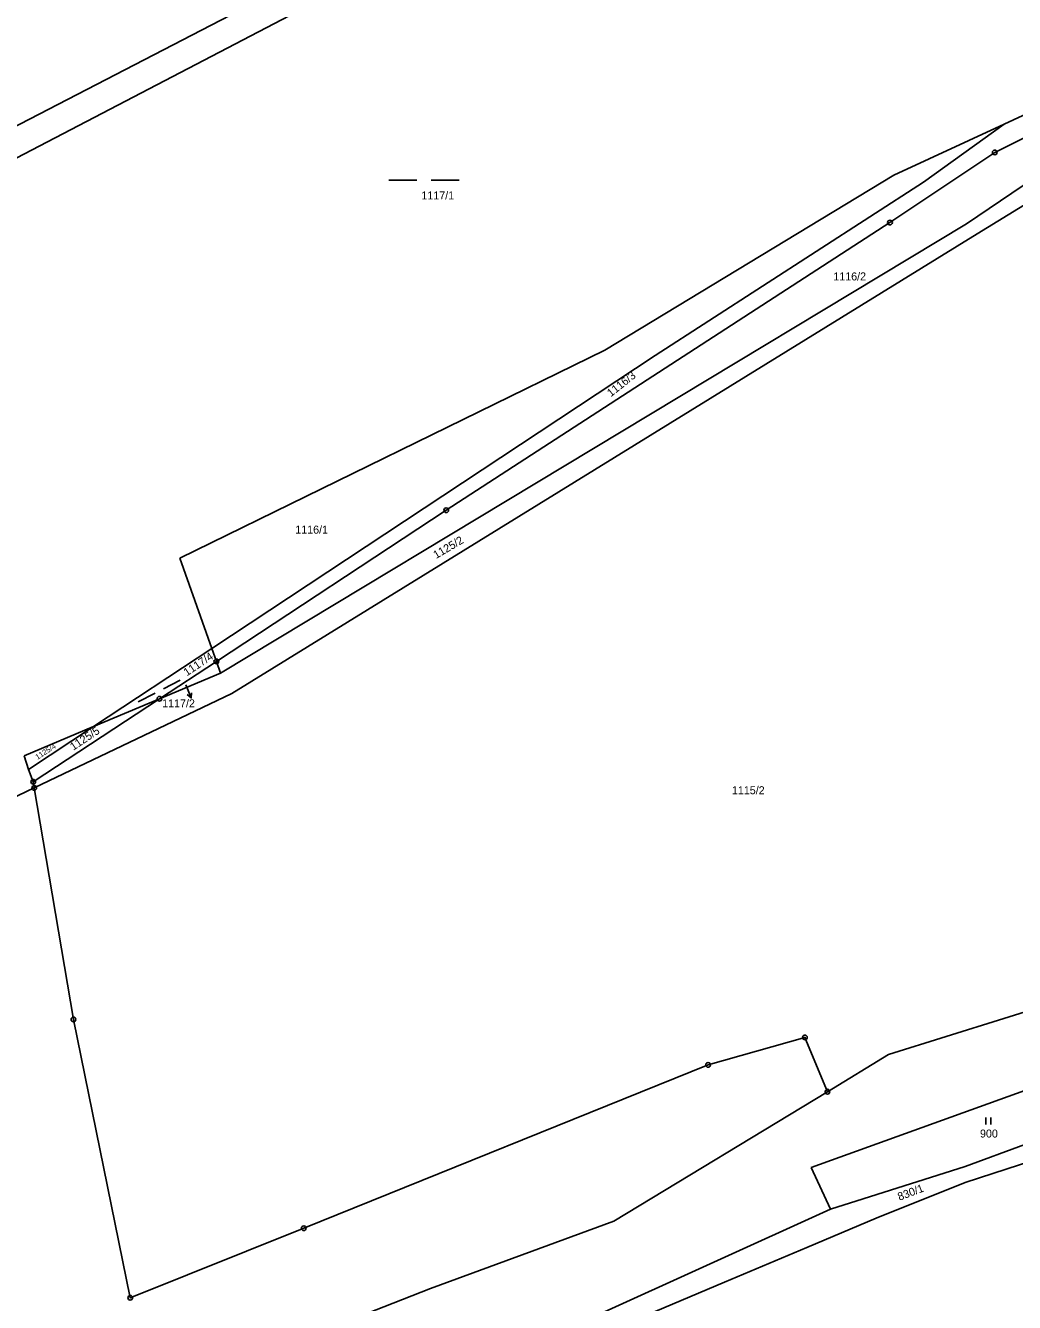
# Model space of a CAD drawing. Extents: x -779596 to -776743, y -1030330 to -1024513.
# Drawn here: x -778186.9 to -777976.8, y -1026417.6 to -1026146.3 of the extents above; entities that cross this region are included whole.
import ezdxf

# ---------------------------------------------------------------- set-up
doc = ezdxf.new("R2010")
doc.units = 0
for name, color, linetype in [('hranice parcel', 7, 'Continuous'), ('K_Ú_ hranice', 7, 'Continuous'), ('kultura', 7, 'Continuous'), ('Kód', 7, 'Continuous'), ('č_ parcel šipka', 7, 'Continuous'), ('č_parcel poz_', 7, 'Continuous')]:
    doc.layers.add(name, color=color, linetype=linetype)

msp = doc.modelspace()

# ---------------------------------------------------------------- linework, layer by layer
at = {"layer": 'hranice parcel'}
for points in [[(-778216.64, -1026181.98), (-777909.6, -1026023)], [(-778217.21, -1026189.17), (-778044.35, -1026099.06)], [(-777979.04, -1026167.24), (-777967.24, -1026161.77)], [(-778002.42, -1026178.09), (-777979.04, -1026167.24)], [(-777996.14, -1026179.59), (-777979.04, -1026167.24)], [(-777981, -1026173.24), (-777965.72, -1026165.63)], [(-778003.26, -1026188.14), (-777981, -1026173.24)], [(-777987.01, -1026188.39), (-777963.11, -1026172.28)], [(-777984.75, -1026190.53), (-777960.61, -1026175.77)], [(-778063.86, -1026215.24), (-778002.42, -1026178.09)], [(-778053.12, -1026216.4), (-777996.14, -1026179.59)], [(-778145.47, -1026283.88), (-777987.01, -1026188.39)], [(-778097.53, -1026249.27), (-778003.26, -1026188.14)], [(-778143.1, -1026288.25), (-777984.75, -1026190.53)], [(-778154.15, -1026259.47), (-778063.86, -1026215.24)], [(-778147.33, -1026278.65), (-778053.12, -1026216.4)], [(-778146.36, -1026281.39), (-778097.53, -1026249.27)], [(-778154.15, -1026259.47), (-778147.33, -1026278.65)], [(-778172.43, -1026295.23), (-778147.33, -1026278.65)], [(-778147.33, -1026278.65), (-778146.36, -1026281.39)], [(-778158.46, -1026289.35), (-778146.36, -1026281.39)], [(-778146.36, -1026281.39), (-778145.47, -1026283.88)], [(-778158.46, -1026289.35), (-778145.47, -1026283.88)], [(-778185.25, -1026306.97), (-778158.46, -1026289.35)], [(-778185.03, -1026308.27), (-778143.1, -1026288.25)], [(-778172.43, -1026295.23), (-778158.46, -1026289.35)], [(-778187.18, -1026301.44), (-778172.43, -1026295.23)], [(-778186.26, -1026304.37), (-778172.43, -1026295.23)], [(-778187.18, -1026301.44), (-778186.26, -1026304.37)], [(-778186.26, -1026304.37), (-778185.25, -1026306.97)], [(-778192.01, -1026311.6), (-778185.03, -1026308.27)], [(-778185.25, -1026306.97), (-778185.03, -1026308.27)], [(-778185.03, -1026308.27), (-778176.72, -1026357.49)], [(-778176.72, -1026357.49), (-778164.65, -1026416.61)], [(-778041.89, -1026367.14), (-778021.33, -1026361.29)], [(-778021.33, -1026361.29), (-778016.54, -1026372.83)], [(-777950.26, -1026363.81), (-778019.97, -1026388.94)], [(-778127.78, -1026401.85), (-778041.89, -1026367.14)], [(-777987.31, -1026388.76), (-777974.6, -1026384.05)], [(-777972.7, -1026387.38), (-777987.29, -1026392.12)], [(-778019.97, -1026388.94), (-778015.93, -1026397.83)], [(-778008.95, -1026395.62), (-777987.31, -1026388.76)], [(-777987.29, -1026392.12), (-778006.22, -1026399.71)], [(-778015.93, -1026397.83), (-778008.95, -1026395.62)], [(-778066.27, -1026420.71), (-778015.93, -1026397.83)], [(-778020.92, -1026405.92), (-778006.22, -1026399.71)], [(-778164.65, -1026416.61), (-778127.78, -1026401.85)], [(-778038.43, -1026413.31), (-778020.92, -1026405.92)], [(-778058.69, -1026421.88), (-778038.43, -1026413.31)]]:
    msp.add_lwpolyline(points, dxfattribs=at)
at = {"layer": 'K_Ú_ hranice'}
for points in [[(-778003.56, -1026364.96), (-777954.57, -1026349.63)], [(-778016.54, -1026372.83), (-778003.56, -1026364.96)], [(-778061.9, -1026400.32), (-778016.54, -1026372.83)], [(-778100.86, -1026414.67), (-778061.9, -1026400.32)], [(-778141.81, -1026430.74), (-778100.86, -1026414.67)]]:
    msp.add_lwpolyline(points, dxfattribs=at)
at = {"layer": 'kultura'}
for points in [[(-778109.75, -1026179.12), (-778103.75, -1026179.12)], [(-778100.75, -1026179.12), (-778094.75, -1026179.12)], [(-778157.586, -1026287.211), (-778154.011, -1026285.373)], [(-778162.948, -1026289.966), (-778159.373, -1026288.128)], [(-777982.867, -1026379.825), (-777982.867, -1026378.325)], [(-777981.833, -1026379.825), (-777981.833, -1026378.325)]]:
    msp.add_lwpolyline(points, dxfattribs=at)
at = {"layer": 'Kód'}
for centre, radius in [((-777981, -1026173.24), 0.5), ((-777981, -1026173.24), 0.032), ((-778003.26, -1026188.14), 0.5), ((-778003.26, -1026188.14), 0.032), ((-778097.53, -1026249.27), 0.5), ((-778097.53, -1026249.27), 0.032), ((-778146.36, -1026281.39), 0.5), ((-778146.36, -1026281.39), 0.032), ((-778158.46, -1026289.35), 0.5), ((-778158.46, -1026289.35), 0.032), ((-778185.25, -1026306.97), 0.5), ((-778185.03, -1026308.27), 0.5), ((-778185.25, -1026306.97), 0.032), ((-778185.03, -1026308.27), 0.032), ((-778176.72, -1026357.49), 0.5), ((-778176.72, -1026357.49), 0.032), ((-778021.33, -1026361.29), 0.5), ((-778021.33, -1026361.29), 0.032), ((-778041.89, -1026367.14), 0.5), ((-778041.89, -1026367.14), 0.032), ((-778016.54, -1026372.83), 0.5), ((-778016.54, -1026372.83), 0.032), ((-778127.78, -1026401.85), 0.5), ((-778127.78, -1026401.85), 0.032), ((-778164.65, -1026416.61), 0.5), ((-778164.65, -1026416.61), 0.032)]:
    msp.add_circle(centre, radius, dxfattribs=at)
at = {"layer": 'č_ parcel šipka'}
for points in [[(-778152.84, -1026286.4), (-778151.697, -1026289.173)], [(-778151.616, -1026288.058), (-778151.697, -1026289.173), (-778152.541, -1026288.439)]]:
    msp.add_lwpolyline(points, dxfattribs=at)

# ---------------------------------------------------------------- texts
msp.add_text('1117/2', height=1.7, dxfattribs=at).set_placement((-778157.869, -1026291.16))
at = {"layer": 'č_parcel poz_'}
for s, height, p in [('1117/1', 1.7, (-778102.8, -1026183.23)), ('1116/2', 1.7, (-778015.3, -1026200.44)), ('1116/1', 1.7, (-778129.59, -1026254.25)), ('1117/2', 0.1, (-778152.64, -1026286.2)), ('1115/2', 1.7, (-778036.84, -1026309.63)), ('900', 1.7, (-777984.14, -1026382.58))]:
    msp.add_text(s, height=height, dxfattribs=at).set_placement(p)
for s, height, rotation, p in [('1116/3', 1.7, 38.40031, (-778062.548, -1026225.27)), ('1125/2', 1.7, 30.50024, (-778099.67, -1026259.657)), ('1117/4', 1.7, 33.70027, (-778152.625, -1026284.603)), ('1125/5', 1.7, 33.80027, (-778176.746, -1026300.403)), ('1125/4', 1.14, 33.00026, (-778184.352, -1026302.334)), ('830/1', 1.7, 20.70016, (-778001.252, -1026396.013))]:
    msp.add_text(s, height=height, rotation=rotation, dxfattribs=at).set_placement(p)

doc.saveas('drawing.dxf')
